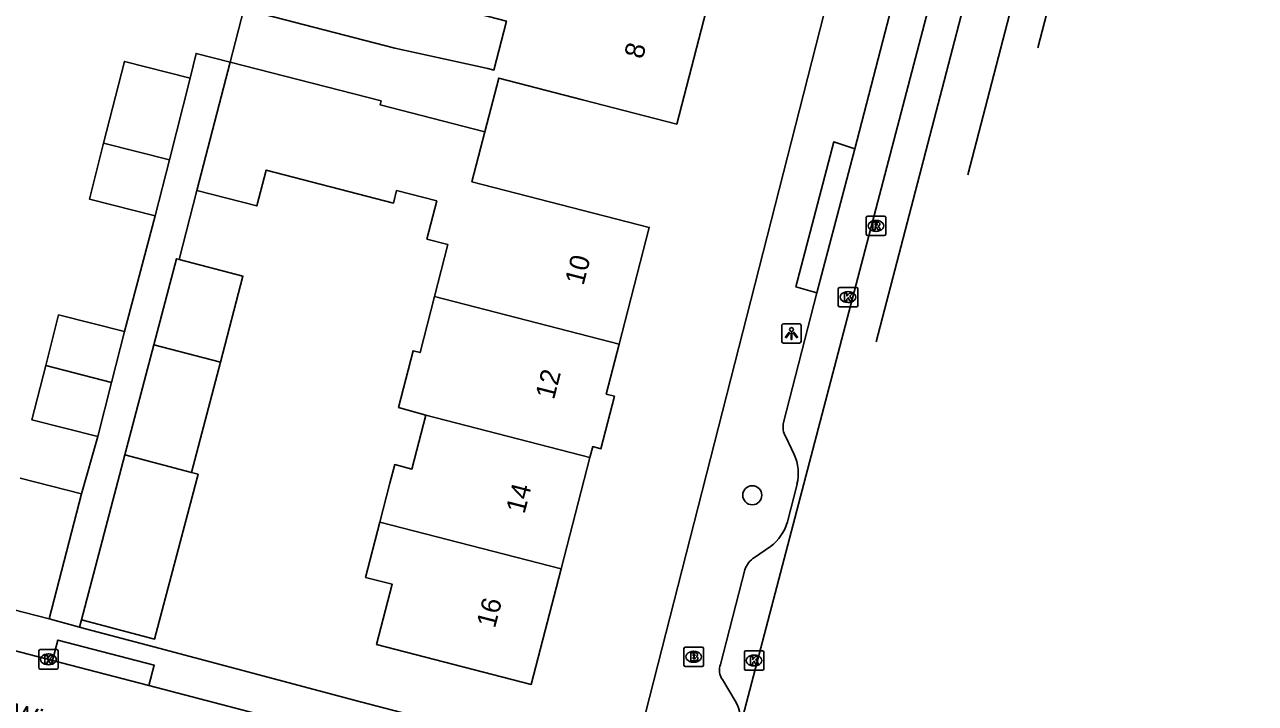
# Model space of a CAD drawing. Extents: x 163686 to 164493, y 382719 to 383870.
# Drawn here: x 164203.8 to 164266.9, y 383088.5 to 383123.4 of the extents above; entities that cross this region are included whole.
import ezdxf

# ---------------------------------------------------------------- set-up
doc = ezdxf.new("R2010")
doc.units = 0
for name, color, linetype in [('IMGEO_Boom', 7, 'Continuous'), ('IMGEO_Brandkraan', 7, 'Continuous'), ('IMGEO_Kolk', 7, 'Continuous'), ('IMGEO_Lichtpunt', 7, 'Continuous'), ('IMGEO_Muur', 7, 'Continuous'), ('IMGEO_Openbare_ruimte_label', 7, 'Continuous'), ('IMGEO_Pand', 7, 'Continuous'), ('IMGEO_Pand_nummerreeks', 7, 'Continuous'), ('IMGEO_Rijbaan_lokaal_gesloten', 7, 'Continuous'), ('IMGEO_Rijbaan_lokaal_open', 7, 'Continuous'), ('IMGEO_Rioolput', 7, 'Continuous'), ('IMGEO_Voetpad_open', 7, 'Continuous')]:
    doc.layers.add(name, color=color, linetype=linetype)

msp = doc.modelspace()

# ---------------------------------------------------------------- linework, layer by layer
at = {"layer": 'IMGEO_Boom'}
msp.add_circle((164241.104, 383099.181), 0.489, dxfattribs=at)
at = {"layer": 'IMGEO_Brandkraan'}
for p, q in [((164237.596, 383090.457), (164237.596, 383091.309)), ((164237.671, 383091.383), (164238.523, 383091.383)), ((164238.597, 383091.309), (164238.597, 383090.457)), ((164238.107, 383090.603), (164238.082, 383090.603)), ((164238.084, 383091.163), (164238.109, 383091.163)), ((164238.523, 383090.383), (164237.671, 383090.383))]:
    msp.add_line(p, q, dxfattribs=at)
for points in [[(164237.596, 383090.457), (164237.596, 383091.309)], [(164237.671, 383091.383), (164238.523, 383091.383)], [(164238.597, 383091.309), (164238.597, 383090.457)], [(164237.944, 383091.083), (164237.944, 383090.683), (164238.157, 383090.683)], [(164238.175, 383091.083), (164237.944, 383091.083)], [(164238.123, 383091.002), (164238.069, 383091.002), (164238.069, 383090.926)], [(164238.069, 383090.926), (164238.122, 383090.926)], [(164238.131, 383090.85), (164238.069, 383090.85), (164238.069, 383090.769)], [(164238.069, 383090.769), (164238.131, 383090.769)], [(164238.523, 383090.383), (164237.671, 383090.383)]]:
    msp.add_lwpolyline(points, dxfattribs=at)
for centre, radius, start, end in [((164237.673, 383091.307), 0.0765, 91.55205, 178.44795), ((164237.673, 383091.307), 0.0765, 91.55205, 178.44795), ((164238.521, 383091.307), 0.0765, 1.55205, 88.44795), ((164238.521, 383091.307), 0.0765, 1.55205, 88.44795), ((164238.124, 383090.964), 0.0379, 267.82845, 90.93552), ((164238.132, 383090.809), 0.0404, 269.87594, 90.50774), ((164238.163, 383090.934), 0.251, 268.66757, 293.53466), ((164238.179, 383090.938), 0.145, 59.4692, 91.53667), ((164238.204, 383090.985), 0.0922, 285.51372, 58.15012), ((164238.209, 383090.793), 0.105, 301.31148, 78.98903), ((164237.673, 383090.459), 0.0765, 181.55205, 268.44795), ((164237.673, 383090.459), 0.0765, 181.55205, 268.44795), ((164238.521, 383090.459), 0.0765, 271.55205, 358.44795), ((164238.521, 383090.459), 0.0765, 271.55205, 358.44795)]:
    msp.add_arc(centre, radius, start, end, dxfattribs=at)
for centre, major_axis, ratio, start_param, end_param in [((164238.083, 383090.883), (-0.387, 0.002), 0.722429, 4.712389, 7.853982), ((164238.108, 383090.883), (-0.39, 0.002), 0.717154, 1.570796, 4.712389)]:
    msp.add_ellipse(centre, major_axis=major_axis, ratio=ratio, start_param=start_param, end_param=end_param, dxfattribs=at)
at = {"layer": 'IMGEO_Kolk'}
for p, q in [((164245.517, 383108.934), (164245.517, 383109.786)), ((164245.592, 383109.86), (164246.444, 383109.86)), ((164246.005, 383109.64), (164246.03, 383109.64)), ((164246.518, 383109.786), (164246.518, 383108.934)), ((164246.028, 383109.08), (164246.003, 383109.08)), ((164246.444, 383108.86), (164245.592, 383108.86)), ((164204.554, 383091.25), (164205.406, 383091.25)), ((164240.77, 383091.191), (164241.622, 383091.191)), ((164204.479, 383090.324), (164204.479, 383091.176)), ((164204.967, 383091.03), (164204.992, 383091.03)), ((164205.48, 383091.176), (164205.48, 383090.324)), ((164240.695, 383090.265), (164240.695, 383091.117)), ((164241.183, 383090.971), (164241.208, 383090.971)), ((164241.696, 383091.117), (164241.696, 383090.265)), ((164205.406, 383090.25), (164204.554, 383090.25)), ((164204.99, 383090.47), (164204.965, 383090.47)), ((164241.622, 383090.191), (164240.77, 383090.191)), ((164241.206, 383090.411), (164241.181, 383090.411))]:
    msp.add_line(p, q, dxfattribs=at)
for points in [[(164245.517, 383108.934), (164245.517, 383109.786)], [(164245.592, 383109.86), (164246.444, 383109.86)], [(164245.838, 383109.56), (164245.961, 383109.56), (164245.961, 383109.409), (164246.091, 383109.56), (164246.255, 383109.56), (164246.109, 383109.409), (164246.262, 383109.16), (164246.11, 383109.16), (164246.025, 383109.324), (164245.961, 383109.257), (164245.961, 383109.16), (164245.838, 383109.16), (164245.838, 383109.56)], [(164246.518, 383109.786), (164246.518, 383108.934)], [(164246.444, 383108.86), (164245.592, 383108.86)], [(164204.554, 383091.25), (164205.406, 383091.25)], [(164240.77, 383091.191), (164241.622, 383091.191)], [(164204.479, 383090.324), (164204.479, 383091.176)], [(164204.8, 383090.95), (164204.923, 383090.95), (164204.923, 383090.799), (164205.053, 383090.95), (164205.217, 383090.95), (164205.071, 383090.799), (164205.224, 383090.55), (164205.072, 383090.55), (164204.987, 383090.714), (164204.923, 383090.647), (164204.923, 383090.55), (164204.8, 383090.55), (164204.8, 383090.95)], [(164205.48, 383091.176), (164205.48, 383090.324)], [(164240.695, 383090.265), (164240.695, 383091.117)], [(164241.016, 383090.891), (164241.139, 383090.891), (164241.139, 383090.74), (164241.269, 383090.891), (164241.433, 383090.891), (164241.287, 383090.74), (164241.44, 383090.491), (164241.288, 383090.491), (164241.203, 383090.655), (164241.139, 383090.588), (164241.139, 383090.491), (164241.016, 383090.491), (164241.016, 383090.891)], [(164241.696, 383091.117), (164241.696, 383090.265)], [(164205.406, 383090.25), (164204.554, 383090.25)], [(164241.622, 383090.191), (164240.77, 383090.191)]]:
    msp.add_lwpolyline(points, dxfattribs=at)
for centre, start, end in [((164245.594, 383109.784), 91.55205, 178.44795), ((164245.594, 383109.784), 91.55205, 178.44795), ((164246.442, 383109.784), 1.55205, 88.44795), ((164246.442, 383109.784), 1.55205, 88.44795), ((164245.594, 383108.936), 181.55205, 268.44795), ((164245.594, 383108.936), 181.55205, 268.44795), ((164246.442, 383108.936), 271.55205, 358.44795), ((164246.442, 383108.936), 271.55205, 358.44795), ((164204.556, 383091.174), 91.55205, 178.44795), ((164204.556, 383091.174), 91.55205, 178.44795), ((164205.404, 383091.174), 1.55205, 88.44795), ((164205.404, 383091.174), 1.55205, 88.44795), ((164240.772, 383091.115), 91.55205, 178.44795), ((164240.772, 383091.115), 91.55205, 178.44795), ((164241.62, 383091.115), 1.55205, 88.44795), ((164241.62, 383091.115), 1.55205, 88.44795), ((164204.556, 383090.326), 181.55205, 268.44795), ((164204.556, 383090.326), 181.55205, 268.44795), ((164205.404, 383090.326), 271.55205, 358.44795), ((164205.404, 383090.326), 271.55205, 358.44795), ((164240.772, 383090.267), 181.55205, 268.44795), ((164240.772, 383090.267), 181.55205, 268.44795), ((164241.62, 383090.267), 271.55205, 358.44795), ((164241.62, 383090.267), 271.55205, 358.44795)]:
    msp.add_arc(centre, 0.0765, start, end, dxfattribs=at)
for centre, major_axis, ratio, start_param, end_param in [((164246.004, 383109.36), (-0.387, 0.002), 0.722429, 4.712389, 7.853982), ((164246.029, 383109.36), (-0.39, 0.002), 0.717154, 1.570796, 4.712389), ((164204.966, 383090.75), (-0.387, 0.002), 0.722429, 4.712389, 7.853982), ((164204.991, 383090.75), (-0.39, 0.002), 0.717154, 1.570796, 4.712389), ((164241.182, 383090.691), (-0.387, 0.002), 0.722429, 4.712389, 7.853982), ((164241.207, 383090.691), (-0.39, 0.002), 0.717154, 1.570796, 4.712389)]:
    msp.add_ellipse(centre, major_axis=major_axis, ratio=ratio, start_param=start_param, end_param=end_param, dxfattribs=at)
at = {"layer": 'IMGEO_Lichtpunt'}
for p, q in [((164242.617, 383107.894), (164242.617, 383107.087)), ((164242.617, 383107.894), (164242.617, 383107.087)), ((164243.519, 383107.989), (164242.711, 383107.989)), ((164243.519, 383107.989), (164242.711, 383107.989)), ((164243.613, 383107.087), (164243.613, 383107.894)), ((164243.613, 383107.087), (164243.613, 383107.894)), ((164242.711, 383106.993), (164243.519, 383106.993)), ((164242.711, 383106.993), (164243.519, 383106.993))]:
    msp.add_line(p, q, dxfattribs=at)
for points in [[(164242.991, 383107.558), (164243.03, 383107.53), (164242.842, 383107.268), (164242.804, 383107.295), (164242.991, 383107.558)], [(164243.093, 383107.51), (164243.14, 383107.51), (164243.14, 383107.188), (164243.093, 383107.188), (164243.093, 383107.51)], [(164243.203, 383107.53), (164243.241, 383107.557), (164243.428, 383107.295), (164243.389, 383107.267), (164243.203, 383107.53)]]:
    msp.add_lwpolyline(points, dxfattribs=at)
msp.add_circle((164243.116, 383107.692), 0.0994, dxfattribs=at)
for centre, start, end in [((164242.711, 383107.894), 90, 180), ((164242.711, 383107.894), 90, 180), ((164243.519, 383107.894), 0, 90), ((164243.519, 383107.894), 0, 90), ((164242.711, 383107.087), 180, 270), ((164242.711, 383107.087), 180, 270), ((164243.519, 383107.087), 270, 0), ((164243.519, 383107.087), 270, 360)]:
    msp.add_arc(centre, 0.0946, start, end, dxfattribs=at)
at = {"layer": 'IMGEO_Muur'}
msp.add_lwpolyline([(164210.386, 383091.398), (164220.987, 383088.576)], dxfattribs=at)
at = {"layer": 'IMGEO_Pand'}
for points in [[(164214.303, 383121.423), (164215.005, 383124.144), (164222.751, 383122.146), (164227.527, 383121.103), (164227.837, 383121.024), (164228.487, 383123.542), (164225.709, 383124.26), (164226.476, 383127.231), (164229.286, 383126.505)], [(164238.73, 383124.066), (164237.229, 383118.246), (164232.388, 383119.495), (164228.087, 383120.606), (164227.376, 383117.852)], [(164207.812, 383117.274), (164208.879, 383121.47), (164212.253, 383120.612)], [(164212.603, 383114.838), (164214.303, 383121.423)], [(164227.376, 383117.852), (164222.001, 383119.239), (164222.051, 383119.435), (164214.303, 383121.423)], [(164211.184, 383116.407), (164212.253, 383120.612)], [(164227.376, 383117.852), (164226.714, 383115.285), (164235.816, 383112.938), (164234.271, 383106.946)], [(164210.454, 383113.536), (164207.079, 383114.395), (164207.812, 383117.274)], [(164207.812, 383117.274), (164211.184, 383116.407)], [(164211.184, 383116.407), (164210.454, 383113.536)], [(164224.798, 383109.393), (164225.485, 383112.057), (164224.403, 383112.335), (164224.91, 383114.299), (164222.847, 383114.831), (164222.682, 383114.191), (164216.146, 383115.877), (164215.673, 383114.046), (164212.603, 383114.838)], [(164210.38, 383106.901), (164211.543, 383111.326), (164211.687, 383111.288)], [(164211.687, 383111.288), (164214.963, 383110.427), (164213.804, 383106.017)], [(164224.342, 383103.295), (164222.946, 383103.692), (164223.697, 383106.604), (164224.055, 383106.512), (164224.798, 383109.393)], [(164234.271, 383106.946), (164224.798, 383109.393)], [(164204.841, 383105.84), (164205.503, 383108.443), (164208.884, 383107.584)], [(164208.884, 383107.584), (164208.22, 383104.971)], [(164208.894, 383101.249), (164210.38, 383106.901)], [(164210.38, 383106.901), (164213.804, 383106.017)], [(164234.271, 383106.946), (164233.609, 383104.379), (164234.026, 383104.272), (164233.33, 383101.571), (164232.912, 383101.679), (164232.768, 383101.119)], [(164207.513, 383102.19), (164204.132, 383103.049), (164204.841, 383105.84)], [(164208.22, 383104.971), (164204.841, 383105.84)], [(164213.804, 383106.017), (164212.313, 383100.35)], [(164208.22, 383104.971), (164207.513, 383102.19)], [(164221.988, 383097.801), (164222.504, 383099.802), (164222.75, 383100.754), (164223.628, 383100.528), (164224.342, 383103.295)], [(164232.768, 383101.119), (164224.342, 383103.295)], [(164206.667, 383092.78), (164208.894, 383101.249)], [(164208.894, 383101.249), (164212.313, 383100.35)], [(164232.768, 383101.119), (164231.292, 383095.397)], [(164203.53, 383100.066), (164206.678, 383099.248)], [(164212.313, 383100.35), (164212.655, 383100.26), (164210.428, 383091.791), (164206.667, 383092.78)], [(164206.678, 383099.248), (164205.01, 383092.827)], [(164231.292, 383095.397), (164229.762, 383089.467), (164221.824, 383091.514), (164222.621, 383094.608), (164221.255, 383094.96), (164221.988, 383097.801)], [(164221.988, 383097.801), (164231.292, 383095.397)], [(164201.862, 383093.645), (164205.01, 383092.827)]]:
    msp.add_lwpolyline(points, dxfattribs=at)
at = {"layer": 'IMGEO_Rijbaan_lokaal_gesloten'}
for points in [[(164252.171, 383115.634), (164266.924, 383172.51)], [(164261.932, 383169.194), (164262.392, 383170.95), (164263.984, 383170.576), (164247.459, 383107.056)], [(164261.932, 383169.194), (164249.477, 383121.644), (164240.427, 383087.096)], [(164264.899, 383157.351), (164255.758, 383122.164)]]:
    msp.add_lwpolyline(points, dxfattribs=at)
at = {"layer": 'IMGEO_Rijbaan_lokaal_open'}
for points in [[(164205.194, 383090.692), (164183.001, 383096.472)], [(164210.131, 383089.408), (164205.194, 383090.692)], [(164232.76, 383083.491), (164210.131, 383089.408)]]:
    msp.add_lwpolyline(points, dxfattribs=at)
at = {"layer": 'IMGEO_Rioolput'}
for p, q in [((164246.951, 383112.591), (164246.951, 383113.443)), ((164247.026, 383113.517), (164247.878, 383113.517)), ((164247.439, 383113.297), (164247.464, 383113.297)), ((164247.952, 383113.443), (164247.952, 383112.591)), ((164247.462, 383112.737), (164247.437, 383112.737)), ((164247.878, 383112.517), (164247.026, 383112.517))]:
    msp.add_line(p, q, dxfattribs=at)
for points in [[(164246.951, 383112.591), (164246.951, 383113.443)], [(164247.026, 383113.517), (164247.878, 383113.517)], [(164247.952, 383113.443), (164247.952, 383112.591)], [(164247.54, 383113.215), (164247.288, 383113.217), (164247.288, 383112.817)], [(164247.288, 383112.817), (164247.412, 383112.817), (164247.412, 383112.979), (164247.423, 383112.979)], [(164247.466, 383113.136), (164247.412, 383113.136), (164247.412, 383113.055)], [(164247.412, 383113.055), (164247.464, 383113.055)], [(164247.47, 383112.95), (164247.541, 383112.817), (164247.681, 383112.817), (164247.616, 383112.943)], [(164247.878, 383112.517), (164247.026, 383112.517)]]:
    msp.add_lwpolyline(points, dxfattribs=at)
for centre, radius, start, end in [((164247.028, 383113.441), 0.0765, 91.55205, 178.44795), ((164247.028, 383113.441), 0.0765, 91.55205, 178.44795), ((164247.876, 383113.441), 0.0765, 1.55205, 88.44795), ((164247.876, 383113.441), 0.0765, 1.55205, 88.44795), ((164247.422, 383112.926), 0.0533, 26.02933, 88.69889), ((164247.448, 383113.244), 0.19, 274.7715, 282.96867), ((164247.472, 383113.04), 0.0964, 77.00612, 93.18647), ((164247.486, 383113.097), 0.0378, 276.66336, 79.67722), ((164247.539, 383113.105), 0.109, 350.36119, 89.41601), ((164247.537, 383113.105), 0.112, 277.58423, 350.98172), ((164247.521, 383112.89), 0.108, 29.51342, 73.79051), ((164247.028, 383112.593), 0.0765, 181.55205, 268.44795), ((164247.028, 383112.593), 0.0765, 181.55205, 268.44795), ((164247.876, 383112.593), 0.0765, 271.55205, 358.44795), ((164247.876, 383112.593), 0.0765, 271.55205, 358.44795)]:
    msp.add_arc(centre, radius, start, end, dxfattribs=at)
for centre, major_axis, ratio, start_param, end_param in [((164247.438, 383113.017), (-0.387, 0.002), 0.722429, 4.712389, 7.853982), ((164247.463, 383113.017), (-0.39, 0.002), 0.717154, 1.570796, 4.712389)]:
    msp.add_ellipse(centre, major_axis=major_axis, ratio=ratio, start_param=start_param, end_param=end_param, dxfattribs=at)
at = {"layer": 'IMGEO_Voetpad_open'}
for points in [[(164235.416, 383087.174), (164249.772, 383143.475)], [(164246.364, 383116.968), (164247.683, 383122.068), (164251.868, 383138.243)], [(164212.253, 383120.612), (164212.554, 383121.874), (164214.303, 383121.423)], [(164244.411, 383109.573), (164243.345, 383109.88), (164245.287, 383117.33), (164246.364, 383116.968)], [(164246.364, 383116.968), (164244.411, 383109.573)], [(164212.603, 383114.838), (164211.687, 383111.288)], [(164208.884, 383107.584), (164210.454, 383113.536)], [(164242.707, 383102.924), (164244.411, 383109.573)], [(164206.678, 383099.248), (164207.513, 383102.19)], [(164243.247, 383101.278), (164242.818, 383102.176)], [(164242.906, 383097.807), (164243.398, 383099.753)], [(164241.217, 383095.986), (164242.045, 383096.547)], [(164239.469, 383090.495), (164240.719, 383095.353)], [(164205.01, 383092.827), (164206.567, 383092.405)], [(164206.667, 383092.78), (164206.567, 383092.405)], [(164206.567, 383092.405), (164206.877, 383092.321), (164210.386, 383091.398), (164220.987, 383088.576), (164232.763, 383085.503)], [(164205.194, 383090.692), (164205.469, 383091.739), (164210.413, 383090.446), (164210.131, 383089.408)], [(164240.232, 383088.614), (164239.567, 383089.72)]]:
    msp.add_lwpolyline(points, dxfattribs=at)
for centre, radius, start, end in [((164243.704, 383102.69), 1.024, 166.77808, 210.10362), ((164241.142, 383100.3), 2.321, 346.38157, 24.928), ((164240.483, 383098.539), 2.531, 308.11079, 343.19701), ((164241.909, 383094.929), 1.263, 123.2167, 160.39692), ((164240.252, 383090.2), 0.836, 159.36554, 215.04824), ((164238.393, 383087.606), 2.097, 345.91557, 28.72451)]:
    msp.add_arc(centre, radius, start, end, dxfattribs=at)

# ---------------------------------------------------------------- texts
at = {"layer": 'IMGEO_Openbare_ruimte_label'}
msp.add_text('Witsenstraat', height=1, rotation=345.40804, dxfattribs=at).set_placement((164203.026, 383087.543))
at = {"layer": 'IMGEO_Pand_nummerreeks'}
for s, rotation, p in [('8', 75.53303, (164235.479, 383121.55)), ('10', 75.53876, (164232.436, 383109.923)), ('12', 75.53876, (164230.921, 383104.051)), ('14', 75.53665, (164229.408, 383098.186)), ('16', 75.53665, (164227.895, 383092.318))]:
    msp.add_text(s, height=1, rotation=rotation, dxfattribs=at).set_placement(p)

doc.saveas('drawing.dxf')
